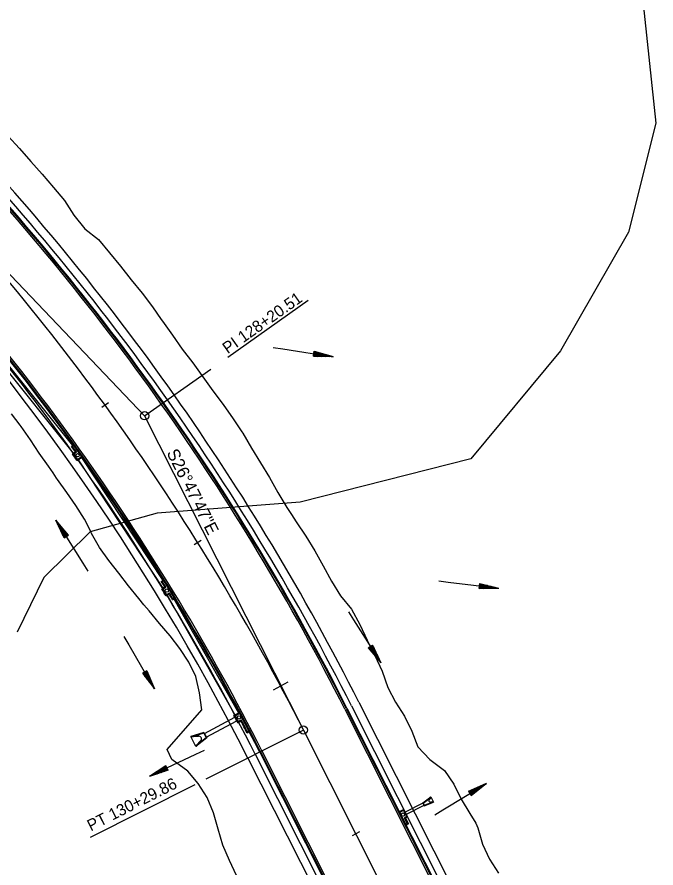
# Model space of a CAD drawing. Extents: x 1300404 to 1323571, y 234004 to 252077.
# Drawn here: x 1312022 to 1312408, y 239353 to 239866 of the extents above; entities that cross this region are included whole.
import ezdxf

# ---------------------------------------------------------------- set-up
doc = ezdxf.new("R2010")
doc.units = 0
for name, color, linetype in [('R_Const Limits', 7, 'Continuous'), ('R_Curb', 7, 'Continuous'), ('R_Drop Inlet', 7, 'Continuous'), ('R_FES', 7, 'Continuous'), ('R_Flooplain', 7, 'Continuous'), ('R_Flow Arrows', 7, 'Continuous'), ('R_Horz Alg Annot', 7, 'Continuous'), ('R_Horz Alg Annot Leader', 7, 'Continuous'), ('R_Horz Alg Major Ticks', 7, 'Continuous'), ('R_Horz Alg Minor Ticks', 7, 'Continuous'), ('R_Horz Alg Tangents', 7, 'Continuous'), ('R_Horz Alg Tangents Text', 7, 'Continuous'), ('R_Lane Edge', 7, 'Continuous'), ('R_Pipe Culvert', 7, 'Continuous'), ('R_Proposed', 7, 'Continuous'), ('R_Sidewalk Edge', 7, 'Continuous')]:
    doc.layers.add(name, color=color, linetype=linetype)

msp = doc.modelspace()

# ---------------------------------------------------------------- linework, layer by layer
at = {"layer": 'R_Const Limits'}
for points in [[(1312016.7, 239794.49), (1312023.67, 239786.78), (1312030.56, 239778.98), (1312037.48, 239771.22), (1312044.24, 239763.32), (1312050.98, 239755.4), (1312056.56, 239746.5), (1312063.08, 239738.41), (1312071.46, 239731.84), (1312078.1, 239723.83), (1312084.65, 239715.75), (1312091.15, 239707.62), (1312097.67, 239699.51), (1312103.9, 239691.17), (1312109.23, 239683.7), (1312109.95, 239682.7), (1312116.03, 239674.25), (1312121.99, 239665.73), (1312128.29, 239657.44), (1312131.36, 239653.25), (1312133.77, 239649.88), (1312134.36, 239649), (1312140.35, 239640.49), (1312146.7, 239632.22), (1312152.59, 239623.65), (1312157.92, 239615.76), (1312158.41, 239615.02), (1312163.72, 239606.05), (1312169.19, 239597.2), (1312174.53, 239588.26), (1312179.62, 239579.18), (1312184.97, 239570.26), (1312187.84, 239565.93), (1312190.67, 239561.56), (1312196.43, 239552.89), (1312202.03, 239544.11), (1312206.92, 239534.92), (1312211.96, 239525.82), (1312217.39, 239516.94), (1312224.12, 239508.77), (1312229.03, 239499.58), (1312233.44, 239490.13), (1312235.64, 239485.4), (1312238.1, 239480.82), (1312242.48, 239471.36), (1312246.01, 239461.49), (1312250.69, 239452.65), (1312256.09, 239444.17), (1312260.5, 239435.2), (1312264.15, 239425.84), (1312271.23, 239418.21), (1312280.1, 239411.49), (1312285.85, 239403.19), (1312290.31, 239394.24), (1312295.35, 239385.58), (1312299, 239379.72), (1312300.28, 239376.87), (1312303.02, 239367.05), (1312307.36, 239358.04), (1312312.67, 239349.52)], [(1312154.62, 239348.12), (1312150.45, 239357.21), (1312146.49, 239366.42), (1312143.62, 239376.17), (1312140.89, 239386), (1312136.88, 239395.17), (1312131.58, 239403.7), (1312125.28, 239411.15), (1312115.61, 239418.14), (1312112.87, 239424.25), (1312112.87, 239424.25), (1312133.66, 239448.04), (1312132.31, 239458.31), (1312130.05, 239468.15), (1312125.82, 239476.91), (1312120.48, 239485.04), (1312114.59, 239492.83), (1312108.12, 239500.26), (1312101.89, 239507.81), (1312098.68, 239511.52), (1312095.66, 239515.34), (1312089.58, 239522.94), (1312083.7, 239530.64), (1312077.73, 239538.28), (1312072.12, 239546.13), (1312067.27, 239554.48), (1312066.92, 239555.25), (1312062.94, 239563.2), (1312057.71, 239571.31), (1312052.22, 239579.26), (1312046.65, 239587.15), (1312046.09, 239587.95), (1312044, 239591.18), (1312041.2, 239595.12), (1312035.56, 239602.95), (1312030.32, 239611.09), (1312024.76, 239618.99), (1312024.06, 239619.89), (1312018.98, 239626.74)]]:
    msp.add_lwpolyline(points, dxfattribs=at)
at = {"layer": 'R_Curb'}
for p, q in [((1312221.34, 239449.19), (1312308.81, 239275.99)), ((1312220.89, 239448.97), (1312308.37, 239275.76)), ((1312168.67, 239422.59), (1312256.15, 239249.39)), ((1312169.12, 239422.82), (1312256.59, 239249.62))]:
    msp.add_line(p, q, dxfattribs=at)
for radius in [1461.39, 1461.89, 1402.89, 1403.39]:
    msp.add_arc((1310916.43, 238790.14), radius, 26.79645, 43.66667, dxfattribs=at)
at = {"layer": 'R_Drop Inlet'}
for p, q in [((1312055.1, 239607.04), (1312056.73, 239608.2)), ((1312055.66, 239602.53), (1312057.43, 239603.79)), ((1312055.8, 239606.92), (1312056.61, 239607.5)), ((1312056.36, 239602.41), (1312058.13, 239603.67)), ((1312058.56, 239598.45), (1312061.95, 239600.87)), ((1312058.68, 239599.15), (1312061.26, 239600.99)), ((1312109.31, 239525.62), (1312111.02, 239526.66)), ((1312109.56, 239521.08), (1312111.41, 239522.21)), ((1312110, 239525.46), (1312110.85, 239525.98)), ((1312110.25, 239520.91), (1312112.09, 239522.05)), ((1312112.16, 239516.81), (1312114.01, 239517.94)), ((1312112.33, 239517.5), (1312114.18, 239518.63)), ((1312116.08, 239514.52), (1312117.79, 239515.57)), ((1312116.27, 239515.22), (1312117.1, 239515.73)), ((1312153.09, 239444.74), (1312156.78, 239446.67)), ((1312153.77, 239444.53), (1312156.57, 239446)), ((1312155.42, 239440.31), (1312157.34, 239441.32)), ((1312155.63, 239440.99), (1312157.55, 239441.99)), ((1312161.04, 239434.22), (1312162.81, 239435.15)), ((1312161.25, 239434.9), (1312162.14, 239435.36)), ((1312255.64, 239387.93), (1312252.51, 239386.35)), ((1312255.64, 239387.93), (1312257.89, 239383.47)), ((1312252.51, 239386.35), (1312256.57, 239378.32)), ((1312255.41, 239387.26), (1312253.18, 239386.13)), ((1312253.18, 239386.13), (1312256.79, 239378.99)), ((1312255.41, 239387.26), (1312257.22, 239383.69)), ((1312257.22, 239383.69), (1312255.88, 239383.01)), ((1312255.88, 239383.01), (1312257.68, 239379.44)), ((1312257.89, 239383.47), (1312256.55, 239382.79)), ((1312256.55, 239382.79), (1312258.35, 239379.22)), ((1312258.35, 239379.22), (1312256.57, 239378.32)), ((1312257.68, 239379.44), (1312256.79, 239378.99))]:
    msp.add_line(p, q, dxfattribs=at)
for centre in [(1312058.81, 239601.7), (1312112.64, 239520.03), (1312156.1, 239443.5), (1312255.2, 239384.91)]:
    msp.add_circle(centre, 1, dxfattribs=at)
for radius, start, end in [(1401.39, 35.49275, 35.65629), (1401.89, 35.47231, 35.6358), (1402.89, 35.30896, 35.63569), (1403.39, 35.28861, 35.65605), (1399.23, 35.28802, 35.49276), (1399.73, 35.30855, 35.47229), (1401.39, 31.49274, 31.65628), (1399.23, 31.28797, 31.49271), (1401.89, 31.47231, 31.63579), (1399.89, 31.28808, 31.49272), (1399.73, 31.30852, 31.47225), (1401.39, 31.12477, 31.28831), (1401.89, 31.14534, 31.30883), (1399.23, 27.68872, 27.89346), (1399.89, 27.68871, 27.89335), (1399.73, 27.70918, 27.87291), (1402.89, 27.38233, 27.87242), (1403.39, 27.36201, 27.89276), (1401.39, 27.36159, 27.68867), (1401.89, 27.38213, 27.7091)]:
    msp.add_arc((1310916.43, 238790.14), radius, start, end, dxfattribs=at)
at = {"layer": 'R_FES'}
for p, q in [((1312135.01, 239434.38), (1312127.11, 239431.91)), ((1312134.89, 239434), (1312127.27, 239431.61)), ((1312134.89, 239434), (1312135.01, 239434.38)), ((1312134.89, 239434), (1312136.33, 239431.26)), ((1312135.01, 239434.38), (1312136.72, 239431.14)), ((1312127.11, 239431.91), (1312131.65, 239432.2)), ((1312130.22, 239426.02), (1312127.11, 239431.91)), ((1312131.65, 239432.2), (1312127.27, 239431.61)), ((1312136.33, 239431.26), (1312130.06, 239426.32)), ((1312130.06, 239426.32), (1312133.24, 239429.58)), ((1312136.72, 239431.14), (1312130.22, 239426.02)), ((1312133.24, 239429.58), (1312130.22, 239426.02)), ((1312136.33, 239431.26), (1312136.72, 239431.14)), ((1312267.01, 239391.95), (1312271.99, 239395.58)), ((1312267.24, 239391.86), (1312272.08, 239395.39)), ((1312267.93, 239390.48), (1312273.47, 239392.64)), ((1312270.89, 239394.03), (1312271.99, 239395.58)), ((1312272.08, 239395.39), (1312270.89, 239394.03)), ((1312271.77, 239392.42), (1312273.47, 239392.64)), ((1312271.99, 239395.58), (1312273.57, 239392.45)), ((1312267.01, 239391.95), (1312267.87, 239390.24)), ((1312267.24, 239391.86), (1312267.01, 239391.95)), ((1312267.24, 239391.86), (1312267.93, 239390.48)), ((1312267.87, 239390.24), (1312273.57, 239392.45)), ((1312267.93, 239390.48), (1312267.87, 239390.24)), ((1312273.57, 239392.45), (1312271.77, 239392.42))]:
    msp.add_line(p, q, dxfattribs=at)
for centre, radius, start, end in [((1312131.88, 239430.55), 1.67, 324.4851, 98.0159), ((1312271.68, 239393.41), 1, 141.9861, 275.5169)]:
    msp.add_arc(centre, radius, start, end, dxfattribs=at)
at = {"layer": 'R_Flooplain'}
for p, q in [((1312397.84, 239894.52), (1312407.75, 239802.08)), ((1312407.75, 239802.08), (1312391.17, 239736.38)), ((1312391.17, 239736.38), (1312350.1, 239664.65)), ((1312350.1, 239664.65), (1312296.05, 239599.62)), ((1312296.05, 239599.62), (1312193.12, 239573.35)), ((1312193.12, 239573.35), (1312106.9, 239566.81)), ((1312106.9, 239566.81), (1312066.41, 239555.54)), ((1312066.41, 239555.54), (1312038.42, 239527.92)), ((1312038.42, 239527.92), (1312022.26, 239494.86))]:
    msp.add_line(p, q, dxfattribs=at)
at = {"layer": 'R_Flow Arrows'}
for p, q in [((1312201.09, 239661.42), (1312201.53, 239664.42)), ((1312201.09, 239661.42), (1312212.94, 239661.22)), ((1312201.53, 239664.42), (1312212.94, 239661.22)), ((1312053.3, 239553.47), (1312045.67, 239562.54)), ((1312050.74, 239551.83), (1312045.67, 239562.54)), ((1312050.74, 239551.83), (1312053.3, 239553.47)), ((1312301.1, 239521.34), (1312301.44, 239524.36)), ((1312301.1, 239521.34), (1312312.95, 239521.55)), ((1312301.44, 239524.36), (1312312.95, 239521.55)), ((1312234.14, 239485.55), (1312236.69, 239487.2)), ((1312234.14, 239485.55), (1312241.79, 239476.5)), ((1312236.69, 239487.2), (1312241.79, 239476.5)), ((1312100.48, 239471.68), (1312097.87, 239470.13)), ((1312097.87, 239470.13), (1312105.17, 239460.8)), ((1312100.48, 239471.68), (1312105.17, 239460.8)), ((1312112.14, 239414.33), (1312102.23, 239407.83)), ((1312113.47, 239411.6), (1312112.14, 239414.33)), ((1312113.47, 239411.6), (1312102.23, 239407.83)), ((1312294.65, 239398.92), (1312305.44, 239403.8)), ((1312296.24, 239396.34), (1312305.44, 239403.8)), ((1312294.65, 239398.92), (1312296.24, 239396.34))]:
    msp.add_line(p, q, dxfattribs=at)
for points in [[(1312176.87, 239666.74), (1312182.56, 239665.83), (1312212.91, 239661.07)], [(1312201.13, 239661.72), (1312203.46, 239661.38)], [(1312201.18, 239662.02), (1312205.83, 239661.34)], [(1312201.22, 239662.32), (1312207.38, 239661.42), (1312208.2, 239661.3)], [(1312201.27, 239662.62), (1312207.42, 239661.72), (1312210.57, 239661.27)], [(1312201.35, 239663.22), (1312207.51, 239662.32), (1312210.66, 239661.87)], [(1312201.4, 239663.52), (1312207.55, 239662.62), (1312208.37, 239662.5)], [(1312201.44, 239663.82), (1312206.09, 239663.14)], [(1312201.49, 239664.12), (1312203.81, 239663.78)], [(1312065.19, 239531.71), (1312062.11, 239536.58), (1312045.8, 239562.62)], [(1312051.76, 239552.49), (1312048.4, 239557.72), (1312046.69, 239560.41)], [(1312052.27, 239552.82), (1312048.92, 239558.05), (1312047.21, 239560.73)], [(1312051.5, 239552.32), (1312048.15, 239557.56), (1312047.7, 239558.26)], [(1312052.53, 239552.98), (1312049.17, 239558.21), (1312048.73, 239558.91)], [(1312052.78, 239553.14), (1312050.25, 239557.1)], [(1312051.25, 239552.16), (1312048.71, 239556.12)], [(1312050.99, 239552), (1312049.72, 239553.97)], [(1312053.04, 239553.31), (1312051.77, 239555.29)], [(1312276.71, 239525.83), (1312282.43, 239525.12), (1312312.93, 239521.4)], [(1312301.14, 239521.64), (1312303.47, 239521.38)], [(1312301.17, 239521.95), (1312305.84, 239521.43)], [(1312301.2, 239522.25), (1312307.38, 239521.56), (1312308.21, 239521.47)], [(1312301.24, 239522.55), (1312307.42, 239521.86), (1312310.58, 239521.52)], [(1312301.31, 239523.15), (1312307.48, 239522.47), (1312310.65, 239522.13)], [(1312301.34, 239523.46), (1312307.52, 239522.77), (1312308.34, 239522.68)], [(1312301.37, 239523.76), (1312306.04, 239523.24)], [(1312301.41, 239524.06), (1312303.74, 239523.8)], [(1312222.19, 239507.28), (1312225.25, 239502.4), (1312241.66, 239476.42)], [(1312086.73, 239492.29), (1312089.64, 239487.31), (1312105.05, 239460.72)], [(1312234.39, 239485.71), (1312235.67, 239483.74)], [(1312234.65, 239485.88), (1312237.2, 239481.93)], [(1312234.9, 239486.04), (1312238.28, 239480.82), (1312238.73, 239480.12)], [(1312235.16, 239486.21), (1312238.53, 239480.98), (1312240.27, 239478.32)], [(1312235.67, 239486.54), (1312239.04, 239481.32), (1312240.78, 239478.65)], [(1312235.92, 239486.7), (1312239.3, 239481.48), (1312239.75, 239480.78)], [(1312236.18, 239486.87), (1312238.73, 239482.92)], [(1312236.43, 239487.03), (1312237.71, 239485.06)], [(1312098.13, 239470.28), (1312099.33, 239468.26)], [(1312098.39, 239470.44), (1312100.79, 239466.4)], [(1312098.65, 239470.59), (1312101.83, 239465.25), (1312102.25, 239464.53)], [(1312098.91, 239470.75), (1312102.09, 239465.4), (1312103.7, 239462.66)], [(1312099.44, 239471.06), (1312102.61, 239465.71), (1312104.23, 239462.97)], [(1312099.7, 239471.21), (1312102.87, 239465.87), (1312103.3, 239465.15)], [(1312099.96, 239471.37), (1312102.36, 239467.33)], [(1312100.22, 239471.52), (1312101.42, 239469.5)], [(1312135.15, 239423.57), (1312129.95, 239421.09), (1312102.17, 239407.97)], [(1312112.67, 239413.24), (1312107.08, 239410.52), (1312104.21, 239409.14)], [(1312112.54, 239413.51), (1312106.94, 239410.8), (1312106.19, 239410.44)], [(1312112.4, 239413.79), (1312108.17, 239411.73)], [(1312112.27, 239414.06), (1312110.16, 239413.03)], [(1312112.93, 239412.69), (1312107.34, 239409.98), (1312104.47, 239408.6)], [(1312113.07, 239412.42), (1312107.47, 239409.7), (1312106.72, 239409.34)], [(1312113.2, 239412.14), (1312108.97, 239410.09)], [(1312113.33, 239411.87), (1312111.22, 239410.84)], [(1312274.27, 239384.82), (1312279.2, 239387.81), (1312305.52, 239403.67)], [(1312294.81, 239398.66), (1312296.81, 239399.9)], [(1312294.97, 239398.41), (1312298.97, 239400.87)], [(1312295.12, 239398.15), (1312300.42, 239401.41), (1312301.13, 239401.85)], [(1312295.28, 239397.89), (1312300.58, 239401.15), (1312303.29, 239402.82)], [(1312295.6, 239397.37), (1312300.9, 239400.63), (1312303.61, 239402.3)], [(1312295.76, 239397.11), (1312301.05, 239400.38), (1312301.76, 239400.81)], [(1312295.92, 239396.85), (1312299.92, 239399.32)], [(1312296.08, 239396.59), (1312298.08, 239397.83)]]:
    msp.add_lwpolyline(points, dxfattribs=at)
at = {"layer": 'R_Horz Alg Annot Leader'}
for points in [[(1312149.43, 239660.94), (1312197.98, 239695.23)], [(1312149.43, 239660.94), (1312197.98, 239695.23)], [(1312149.43, 239660.94), (1312197.98, 239695.23)], [(1312099.24, 239625.5), (1312139.13, 239653.66)], [(1312099.24, 239625.5), (1312139.13, 239653.66)], [(1312195, 239435.89), (1312136.19, 239406.19)], [(1312195, 239435.89), (1312136.19, 239406.19)], [(1312129.58, 239402.85), (1312066.44, 239370.96)], [(1312129.58, 239402.85), (1312066.44, 239370.96)]]:
    msp.add_lwpolyline(points, dxfattribs=at)
at = {"layer": 'R_Horz Alg Major Ticks'}
msp.add_lwpolyline([(1312185.68, 239464.75), (1312176.85, 239460.05)], dxfattribs=at)
msp.add_lwpolyline([(1312185.68, 239464.75), (1312176.85, 239460.05)], dxfattribs=at)
at = {"layer": 'R_Horz Alg Minor Ticks'}
for points in [[(1312077.42, 239633.36), (1312073.37, 239630.42)], [(1312077.42, 239633.36), (1312073.37, 239630.42)], [(1312133.41, 239550.32), (1312129.17, 239547.67)], [(1312133.41, 239550.32), (1312129.17, 239547.67)], [(1312228.86, 239374.41), (1312224.39, 239372.15)], [(1312228.86, 239374.41), (1312224.39, 239372.15)]]:
    msp.add_lwpolyline(points, dxfattribs=at)
at = {"layer": 'R_Horz Alg Tangents'}
for p, q in [((1311952.58, 239779.15), (1312099.24, 239625.5)), ((1311952.58, 239779.15), (1312099.24, 239625.5)), ((1312099.24, 239625.5), (1312195, 239435.89)), ((1312099.24, 239625.5), (1312195, 239435.89))]:
    msp.add_line(p, q, dxfattribs=at)
at = {"layer": 'R_Lane Edge'}
for p, q in [((1312220, 239448.51), (1312307.47, 239275.31)), ((1312170.01, 239423.27), (1312257.49, 239250.07))]:
    msp.add_line(p, q, dxfattribs=at)
for radius in [1460.39, 1404.39]:
    msp.add_arc((1310916.43, 238790.14), radius, 26.79645, 43.66667, dxfattribs=at)
at = {"layer": 'R_Pipe Culvert'}
for p, q in [((1311960.46, 239726.51), (1312055.76, 239607.51)), ((1311958.6, 239724.83), (1312056.22, 239602.93)), ((1312059.17, 239598.89), (1312110.2, 239521.47)), ((1312061.2, 239600.34), (1312110.13, 239526.12)), ((1312112.81, 239517.21), (1312153.76, 239445.09)), ((1312116.92, 239515.03), (1312155.98, 239446.25)), ((1312135.28, 239433.87), (1312153.71, 239443.58)), ((1312136.45, 239431.66), (1312154.87, 239441.36)), ((1312267.1, 239391.76), (1312256.42, 239386.37)), ((1312267.78, 239390.42), (1312257.1, 239385.03))]:
    msp.add_line(p, q, dxfattribs=at)
at = {"layer": 'R_Proposed'}
msp.add_line((1312195, 239435.89), (1312282.48, 239262.69), dxfattribs=at)
msp.add_line((1312195, 239435.89), (1312282.48, 239262.69), dxfattribs=at)
msp.add_line((1312195, 239435.89), (1312282.48, 239262.69), dxfattribs=at)
msp.add_line((1312195, 239435.89), (1312282.48, 239262.69), dxfattribs=at)
for centre in [(1312099.24, 239625.5), (1312099.24, 239625.5), (1312195, 239435.89), (1312195, 239435.89)]:
    msp.add_circle(centre, 2.5, dxfattribs=at)
msp.add_arc((1310916.43, 238790.14), 1432.39, 26.79645, 43.66667, dxfattribs=at)
msp.add_arc((1310916.43, 238790.14), 1432.39, 26.79645, 43.66667, dxfattribs=at)
msp.add_arc((1310916.43, 238790.14), 1432.39, 26.79645, 43.66667, dxfattribs=at)
msp.add_arc((1310916.43, 238790.14), 1432.39, 26.79645, 43.66667, dxfattribs=at)
at = {"layer": 'R_Sidewalk Edge'}
for p, q in [((1312224.01, 239450.54), (1312311.49, 239277.34)), ((1312228.48, 239452.8), (1312315.95, 239279.6)), ((1312161.53, 239418.99), (1312249.01, 239245.79)), ((1312165.99, 239421.24), (1312253.47, 239248.04))]:
    msp.add_line(p, q, dxfattribs=at)
for radius in [1469.89, 1464.89, 1394.89, 1399.89]:
    msp.add_arc((1310916.43, 238790.14), radius, 26.79645, 43.66667, dxfattribs=at)

# ---------------------------------------------------------------- texts
at = {"layer": 'R_Horz Alg Annot'}
for s, rotation, p in [('PI 128+20.51', 35.2316, (1312149.34, 239662.63)), ('PI 128+20.51', 35.2316, (1312149.34, 239662.63)), ('PI 128+20.51', 35.2316, (1312149.34, 239662.63)), ('PT 130+29.86', 26.7964, (1312066.79, 239374.63)), ('PT 130+29.86', 26.7964, (1312066.79, 239374.63))]:
    msp.add_text(s, height=7, rotation=rotation, dxfattribs=at).set_placement(p)
at = {"layer": 'R_Horz Alg Tangents Text'}
msp.add_text('S26%%d47\'47"E', height=7.5, rotation=296.7964, dxfattribs=at).set_placement((1312112.3, 239603.21))
msp.add_text('S26%%d47\'47"E', height=7.5, rotation=296.7964, dxfattribs=at).set_placement((1312112.3, 239603.21))

doc.saveas('drawing.dxf')
